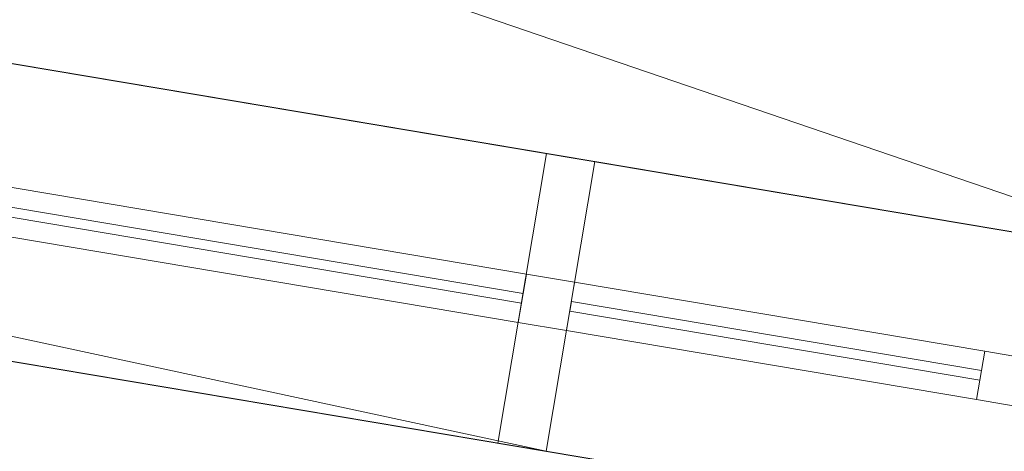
# Model space of a CAD drawing. Header units: millimetres. Extents: x -430348 to -225823, y -86243 to 5084.
# Tile 960 of 1056: x -342438 to -341431, y -9427 to -8987. Entities that reach past the tile are written whole.
import ezdxf

# ---------------------------------------------------------------- set-up
doc = ezdxf.new("R2010")
doc.units = ezdxf.units.MM
for name, color, linetype, lineweight in [('A-GLAZ-CURT', 52, 'Continuous', 9), ('A-GLAZ-CWMG', 51, 'Continuous', 9), ('A-ROOF', 132, 'Continuous', 9), ('A-WALL', 113, 'Continuous', 9)]:
    doc.layers.add(name, color=color, linetype=linetype, lineweight=lineweight)

# ---------------------------------------------------------------- blocks, each defined once
blk = doc.blocks.new('System Panel - Glazed-518810-_3D_ Copy 1')
at = {"layer": 'A-GLAZ-CURT', "transparency": 33554471}
mesh = blk.add_polyface(dxfattribs=at)
corners = [(-212.5, 5), (-212.5, 5, 675), (212.5, 5, 675), (212.5, 5)]
mesh.append_faces([[corners[k] for k in face] for face in [(2, 3, 0, 1)]])
mesh = blk.add_polyface(dxfattribs=at)
corners = [(212.5, -5), (-212.5, -5), (-212.5, 5), (212.5, 5)]
mesh.append_faces([[corners[k] for k in face] for face in [(3, 0, 1, 2)]])
mesh = blk.add_polyface(dxfattribs=at)
corners = [(-212.5, -5, 675), (212.5, -5, 675), (212.5, 5, 675), (-212.5, 5, 675)]
mesh.append_faces([[corners[k] for k in face] for face in [(0, 1, 2, 3)]])
mesh = blk.add_polyface(dxfattribs=at)
corners = [(-212.5, -5), (-212.5, -5, 675), (-212.5, 5, 675), (-212.5, 5)]
mesh.append_faces([[corners[k] for k in face] for face in [(0, 1, 2, 3)]])
mesh = blk.add_polyface(dxfattribs=at)
corners = [(212.5, -5, 675), (212.5, -5), (212.5, 5), (212.5, 5, 675)]
mesh.append_faces([[corners[k] for k in face] for face in [(0, 1, 2, 3)]])
mesh = blk.add_polyface(dxfattribs=at)
corners = [(-212.5, -5), (212.5, -5), (212.5, -5, 675), (-212.5, -5, 675)]
mesh.append_faces([[corners[k] for k in face] for face in [(2, 3, 0, 1)]])
blk = doc.blocks.new('System Panel - Glazed-518811-_3D_ Copy 1')
at = {"layer": 'A-GLAZ-CURT', "transparency": 33554471}
mesh = blk.add_polyface(dxfattribs=at)
corners = [(-212.5, 5), (-212.5, 5, 325), (212.5, 5, 325), (212.5, 5)]
mesh.append_faces([[corners[k] for k in face] for face in [(2, 3, 0, 1)]])
mesh = blk.add_polyface(dxfattribs=at)
corners = [(212.5, -5), (-212.5, -5), (-212.5, 5), (212.5, 5)]
mesh.append_faces([[corners[k] for k in face] for face in [(3, 0, 1, 2)]])
mesh = blk.add_polyface(dxfattribs=at)
corners = [(-212.5, -5, 325), (212.5, -5, 325), (212.5, 5, 325), (-212.5, 5, 325)]
mesh.append_faces([[corners[k] for k in face] for face in [(0, 1, 2, 3)]])
mesh = blk.add_polyface(dxfattribs=at)
corners = [(-212.5, -5), (-212.5, -5, 325), (-212.5, 5, 325), (-212.5, 5)]
mesh.append_faces([[corners[k] for k in face] for face in [(3, 0, 1, 2)]])
mesh = blk.add_polyface(dxfattribs=at)
corners = [(212.5, -5, 325), (212.5, -5), (212.5, 5), (212.5, 5, 325)]
mesh.append_faces([[corners[k] for k in face] for face in [(3, 0, 1, 2)]])
mesh = blk.add_polyface(dxfattribs=at)
corners = [(-212.5, -5), (212.5, -5), (212.5, -5, 325), (-212.5, -5, 325)]
mesh.append_faces([[corners[k] for k in face] for face in [(2, 3, 0, 1)]])
blk = doc.blocks.new('Rectangular Mullion - 50mm x 50mm-518801-_3D_ Copy 1')
at = {"layer": 'A-GLAZ-CWMG'}
mesh = blk.add_polyface(dxfattribs=at)
corners = [(0, 25), (-50, 25), (-50, -25), (0, -25)]
mesh.append_faces([[corners[k] for k in face] for face in [(2, 3, 0, 1)]])
mesh = blk.add_polyface(dxfattribs=at)
corners = [(0, 25, -425), (0, -25, -425), (-50, -25, -425), (-50, 25, -425)]
mesh.append_faces([[corners[k] for k in face] for face in [(0, 1, 2, 3)]])
mesh = blk.add_polyface(dxfattribs=at)
corners = [(-50, 25), (0, 25), (0, 25, -425), (-50, 25, -425)]
mesh.append_faces([[corners[k] for k in face] for face in [(3, 0, 1, 2)]])
mesh = blk.add_polyface(dxfattribs=at)
corners = [(-50, -25), (-50, 25), (-50, 25, -425), (-50, -25, -425)]
mesh.append_faces([[corners[k] for k in face] for face in [(3, 0, 1, 2)]])
mesh = blk.add_polyface(dxfattribs=at)
corners = [(0, 25), (0, -25), (0, -25, -425), (0, 25, -425)]
mesh.append_faces([[corners[k] for k in face] for face in [(3, 0, 1, 2)]])
mesh = blk.add_polyface(dxfattribs=at)
corners = [(0, -25), (-50, -25), (-50, -25, -425), (0, -25, -425)]
mesh.append_faces([[corners[k] for k in face] for face in [(3, 0, 1, 2)]])
blk = doc.blocks.new('Rectangular Mullion - 50mm x 50mm-518732-_3D_ Copy 1')
at = {"layer": 'A-GLAZ-CWMG'}
mesh = blk.add_polyface(dxfattribs=at)
corners = [(0, 25), (-50, 25), (-50, -25), (0, -25)]
mesh.append_faces([[corners[k] for k in face] for face in [(2, 3, 0, 1)]])
mesh = blk.add_polyface(dxfattribs=at)
corners = [(-50, 25), (0, 25), (0, 25, -750), (-50, 25, -750)]
mesh.append_faces([[corners[k] for k in face] for face in [(0, 1, 2, 3)]])
mesh = blk.add_polyface(dxfattribs=at)
corners = [(-50, -25), (-50, 25), (-50, 25, -750), (-50, -25, -750)]
mesh.append_faces([[corners[k] for k in face] for face in [(0, 1, 2, 3)]])
mesh = blk.add_polyface(dxfattribs=at)
corners = [(0, 25), (0, -25), (0, -25, -750), (0, 25, -750)]
mesh.append_faces([[corners[k] for k in face] for face in [(0, 1, 2, 3)]])
mesh = blk.add_polyface(dxfattribs=at)
corners = [(0, -25), (-50, -25), (-50, -25, -750), (0, -25, -750)]
mesh.append_faces([[corners[k] for k in face] for face in [(0, 1, 2, 3)]])
blk = doc.blocks.new('Rectangular Mullion - 50mm x 50mm-518803-_3D_ Copy 1')
at = {"layer": 'A-GLAZ-CWMG'}
mesh = blk.add_polyface(dxfattribs=at)
corners = [(25, 25), (-25, 25), (-25, -25), (25, -25)]
mesh.append_faces([[corners[k] for k in face] for face in [(2, 3, 0, 1)]])
mesh = blk.add_polyface(dxfattribs=at)
corners = [(-25, 25), (25, 25), (25, 25, -750), (-25, 25, -750)]
mesh.append_faces([[corners[k] for k in face] for face in [(0, 1, 2, 3)]])
mesh = blk.add_polyface(dxfattribs=at)
corners = [(-25, -25), (-25, 25), (-25, 25, -750), (-25, -25, -750)]
mesh.append_faces([[corners[k] for k in face] for face in [(0, 1, 2, 3)]])
mesh = blk.add_polyface(dxfattribs=at)
corners = [(25, 25), (25, -25), (25, -25, -750), (25, 25, -750)]
mesh.append_faces([[corners[k] for k in face] for face in [(0, 1, 2, 3)]])
mesh = blk.add_polyface(dxfattribs=at)
corners = [(25, -25), (-25, -25), (-25, -25, -750), (25, -25, -750)]
mesh.append_faces([[corners[k] for k in face] for face in [(0, 1, 2, 3)]])
blk = doc.blocks.new('Rectangular Mullion - 50mm x 50mm-518804-_3D_ Copy 1')
at = {"layer": 'A-GLAZ-CWMG'}
mesh = blk.add_polyface(dxfattribs=at)
corners = [(25, 25), (-25, 25), (-25, -25), (25, -25)]
mesh.append_faces([[corners[k] for k in face] for face in [(2, 3, 0, 1)]])
mesh = blk.add_polyface(dxfattribs=at)
corners = [(25, 25, -425), (25, -25, -425), (-25, -25, -425), (-25, 25, -425)]
mesh.append_faces([[corners[k] for k in face] for face in [(0, 1, 2, 3)]])
mesh = blk.add_polyface(dxfattribs=at)
corners = [(-25, 25), (25, 25), (25, 25, -425), (-25, 25, -425)]
mesh.append_faces([[corners[k] for k in face] for face in [(3, 0, 1, 2)]])
mesh = blk.add_polyface(dxfattribs=at)
corners = [(-25, -25), (-25, 25), (-25, 25, -425), (-25, -25, -425)]
mesh.append_faces([[corners[k] for k in face] for face in [(3, 0, 1, 2)]])
mesh = blk.add_polyface(dxfattribs=at)
corners = [(25, 25), (25, -25), (25, -25, -425), (25, 25, -425)]
mesh.append_faces([[corners[k] for k in face] for face in [(3, 0, 1, 2)]])
mesh = blk.add_polyface(dxfattribs=at)
corners = [(25, -25), (-25, -25), (-25, -25, -425), (25, -25, -425)]
mesh.append_faces([[corners[k] for k in face] for face in [(3, 0, 1, 2)]])
blk = doc.blocks.new('Rectangular Mullion - 50mm x 50mm-518462-_3D_ Copy 1')
at = {"layer": 'A-GLAZ-CWMG'}
mesh = blk.add_polyface(dxfattribs=at)
corners = [(0, 25), (-50, 25), (-50, -25), (0, -25)]
mesh.append_faces([[corners[k] for k in face] for face in [(2, 3, 0, 1)]])
mesh = blk.add_polyface(dxfattribs=at)
corners = [(0, 25, -425), (0, -25, -425), (-50, -25, -425), (-50, 25, -425)]
mesh.append_faces([[corners[k] for k in face] for face in [(0, 1, 2, 3)]])
mesh = blk.add_polyface(dxfattribs=at)
corners = [(-50, 25), (0, 25), (0, 25, -425), (-50, 25, -425)]
mesh.append_faces([[corners[k] for k in face] for face in [(0, 1, 2, 3)]])
mesh = blk.add_polyface(dxfattribs=at)
corners = [(-50, -25), (-50, 25), (-50, 25, -425), (-50, -25, -425)]
mesh.append_faces([[corners[k] for k in face] for face in [(0, 1, 2, 3)]])
mesh = blk.add_polyface(dxfattribs=at)
corners = [(0, 25), (0, -25), (0, -25, -425), (0, 25, -425)]
mesh.append_faces([[corners[k] for k in face] for face in [(0, 1, 2, 3)]])
mesh = blk.add_polyface(dxfattribs=at)
corners = [(0, -25), (-50, -25), (-50, -25, -425), (0, -25, -425)]
mesh.append_faces([[corners[k] for k in face] for face in [(0, 1, 2, 3)]])
blk = doc.blocks.new('Rectangular Mullion - 50mm x 50mm-224759-_3D_ Copy 1')
at = {"layer": 'A-GLAZ-CWMG'}
mesh = blk.add_polyface(dxfattribs=at)
corners = [(0, 25, -400), (0, -25, -400), (-50, -25, -400), (-50, 25, -400)]
mesh.append_faces([[corners[k] for k in face] for face in [(0, 1, 2, 3)]])
mesh = blk.add_polyface(dxfattribs=at)
corners = [(-50, 25), (0, 25), (0, 25, -400), (-50, 25, -400)]
mesh.append_faces([[corners[k] for k in face] for face in [(3, 0, 1, 2)]])
mesh = blk.add_polyface(dxfattribs=at)
corners = [(-50, -25), (-50, 25), (-50, 25, -400), (-50, -25, -400)]
mesh.append_faces([[corners[k] for k in face] for face in [(3, 0, 1, 2)]])
mesh = blk.add_polyface(dxfattribs=at)
corners = [(0, 25), (0, -25), (0, -25, -400), (0, 25, -400)]
mesh.append_faces([[corners[k] for k in face] for face in [(3, 0, 1, 2)]])
mesh = blk.add_polyface(dxfattribs=at)
corners = [(0, -25), (-50, -25), (-50, -25, -400), (0, -25, -400)]
mesh.append_faces([[corners[k] for k in face] for face in [(3, 0, 1, 2)]])
blk = doc.blocks.new('Rectangular Mullion - 50mm x 50mm-518806-_3D_ Copy 1')
at = {"layer": 'A-GLAZ-CWMG'}
mesh = blk.add_polyface(dxfattribs=at)
corners = [(25, 25, -400), (25, -25, -400), (-25, -25, -400), (-25, 25, -400)]
mesh.append_faces([[corners[k] for k in face] for face in [(0, 1, 2, 3)]])
mesh = blk.add_polyface(dxfattribs=at)
corners = [(-25, 25), (25, 25), (25, 25, -400), (-25, 25, -400)]
mesh.append_faces([[corners[k] for k in face] for face in [(0, 1, 2, 3)]])
mesh = blk.add_polyface(dxfattribs=at)
corners = [(-25, -25), (-25, 25), (-25, 25, -400), (-25, -25, -400)]
mesh.append_faces([[corners[k] for k in face] for face in [(0, 1, 2, 3)]])
mesh = blk.add_polyface(dxfattribs=at)
corners = [(25, 25), (25, -25), (25, -25, -400), (25, 25, -400)]
mesh.append_faces([[corners[k] for k in face] for face in [(0, 1, 2, 3)]])
mesh = blk.add_polyface(dxfattribs=at)
corners = [(25, -25), (-25, -25), (-25, -25, -400), (25, -25, -400)]
mesh.append_faces([[corners[k] for k in face] for face in [(0, 1, 2, 3)]])
blk = doc.blocks.new('System Panel - Glazed-518817-_3D_ Copy 1')
at = {"layer": 'A-GLAZ-CURT', "transparency": 33554471}
mesh = blk.add_polyface(dxfattribs=at)
corners = [(-325, 5), (-325, 5, 825), (325, 5, 825), (325, 5)]
mesh.append_faces([[corners[k] for k in face] for face in [(2, 3, 0, 1)]])
mesh = blk.add_polyface(dxfattribs=at)
corners = [(325, -5), (-325, -5), (-325, 5), (325, 5)]
mesh.append_faces([[corners[k] for k in face] for face in [(3, 0, 1, 2)]])
mesh = blk.add_polyface(dxfattribs=at)
corners = [(-325, -5, 825), (325, -5, 825), (325, 5, 825), (-325, 5, 825)]
mesh.append_faces([[corners[k] for k in face] for face in [(3, 0, 1, 2)]])
mesh = blk.add_polyface(dxfattribs=at)
corners = [(-325, -5), (-325, -5, 825), (-325, 5, 825), (-325, 5)]
mesh.append_faces([[corners[k] for k in face] for face in [(0, 1, 2, 3)]])
mesh = blk.add_polyface(dxfattribs=at)
corners = [(325, -5, 825), (325, -5), (325, 5), (325, 5, 825)]
mesh.append_faces([[corners[k] for k in face] for face in [(0, 1, 2, 3)]])
mesh = blk.add_polyface(dxfattribs=at)
corners = [(-325, -5), (325, -5), (325, -5, 825), (-325, -5, 825)]
mesh.append_faces([[corners[k] for k in face] for face in [(3, 0, 1, 2)]])
blk = doc.blocks.new('System Panel - Glazed-518818-_3D_ Copy 1')
at = {"layer": 'A-GLAZ-CURT', "transparency": 33554471}
mesh = blk.add_polyface(dxfattribs=at)
corners = [(-325, 5), (-325, 5, 275), (325, 5, 275), (325, 5)]
mesh.append_faces([[corners[k] for k in face] for face in [(2, 3, 0, 1)]])
mesh = blk.add_polyface(dxfattribs=at)
corners = [(325, -5), (-325, -5), (-325, 5), (325, 5)]
mesh.append_faces([[corners[k] for k in face] for face in [(3, 0, 1, 2)]])
mesh = blk.add_polyface(dxfattribs=at)
corners = [(-325, -5, 275), (325, -5, 275), (325, 5, 275), (-325, 5, 275)]
mesh.append_faces([[corners[k] for k in face] for face in [(3, 0, 1, 2)]])
mesh = blk.add_polyface(dxfattribs=at)
corners = [(-325, -5), (-325, -5, 275), (-325, 5, 275), (-325, 5)]
mesh.append_faces([[corners[k] for k in face] for face in [(0, 1, 2, 3)]])
mesh = blk.add_polyface(dxfattribs=at)
corners = [(325, -5, 275), (325, -5), (325, 5), (325, 5, 275)]
mesh.append_faces([[corners[k] for k in face] for face in [(0, 1, 2, 3)]])
mesh = blk.add_polyface(dxfattribs=at)
corners = [(-325, -5), (325, -5), (325, -5, 275), (-325, -5, 275)]
mesh.append_faces([[corners[k] for k in face] for face in [(3, 0, 1, 2)]])
blk = doc.blocks.new('Rectangular Mullion - 50mm x 50mm-264322-_3D_ Copy 1')
at = {"layer": 'A-GLAZ-CWMG'}
mesh = blk.add_polyface(dxfattribs=at)
corners = [(0, 25), (-50, 25), (-50, -25), (0, -25)]
mesh.append_faces([[corners[k] for k in face] for face in [(2, 3, 0, 1)]])
mesh = blk.add_polyface(dxfattribs=at)
corners = [(-50, 25), (0, 25), (0, 25, -350), (-50, 25, -350)]
mesh.append_faces([[corners[k] for k in face] for face in [(3, 0, 1, 2)]])
mesh = blk.add_polyface(dxfattribs=at)
corners = [(-50, -25), (-50, 25), (-50, 25, -350), (-50, -25, -350)]
mesh.append_faces([[corners[k] for k in face] for face in [(0, 1, 2, 3)]])
mesh = blk.add_polyface(dxfattribs=at)
corners = [(0, 25), (0, -25), (0, -25, -350), (0, 25, -350)]
mesh.append_faces([[corners[k] for k in face] for face in [(0, 1, 2, 3)]])
mesh = blk.add_polyface(dxfattribs=at)
corners = [(0, -25), (-50, -25), (-50, -25, -350), (0, -25, -350)]
mesh.append_faces([[corners[k] for k in face] for face in [(3, 0, 1, 2)]])
blk = doc.blocks.new('Rectangular Mullion - 50mm x 50mm-505617-_3D_ Copy 1')
at = {"layer": 'A-GLAZ-CWMG'}
mesh = blk.add_polyface(dxfattribs=at)
corners = [(0, 25), (-50, 25), (-50, -25), (0, -25)]
mesh.append_faces([[corners[k] for k in face] for face in [(3, 0, 1, 2)]])
mesh = blk.add_polyface(dxfattribs=at)
corners = [(0, 25, -650), (0, -25, -650), (-50, -25, -650), (-50, 25, -650)]
mesh.append_faces([[corners[k] for k in face] for face in [(3, 0, 1, 2)]])
mesh = blk.add_polyface(dxfattribs=at)
corners = [(-50, 25), (0, 25), (0, 25, -650), (-50, 25, -650)]
mesh.append_faces([[corners[k] for k in face] for face in [(0, 1, 2, 3)]])
mesh = blk.add_polyface(dxfattribs=at)
corners = [(-50, -25), (-50, 25), (-50, 25, -650), (-50, -25, -650)]
mesh.append_faces([[corners[k] for k in face] for face in [(0, 1, 2, 3)]])
mesh = blk.add_polyface(dxfattribs=at)
corners = [(0, 25), (0, -25), (0, -25, -650), (0, 25, -650)]
mesh.append_faces([[corners[k] for k in face] for face in [(0, 1, 2, 3)]])
mesh = blk.add_polyface(dxfattribs=at)
corners = [(0, -25), (-50, -25), (-50, -25, -650), (0, -25, -650)]
mesh.append_faces([[corners[k] for k in face] for face in [(0, 1, 2, 3)]])
blk = doc.blocks.new('Rectangular Mullion - 50mm x 50mm-505596-_3D_ Copy 1')
at = {"layer": 'A-GLAZ-CWMG'}
mesh = blk.add_polyface(dxfattribs=at)
corners = [(0, 25), (-50, 25), (-50, -25), (0, -25)]
mesh.append_faces([[corners[k] for k in face] for face in [(3, 0, 1, 2)]])
mesh = blk.add_polyface(dxfattribs=at)
corners = [(0, 25, -650), (0, -25, -650), (-50, -25, -650), (-50, 25, -650)]
mesh.append_faces([[corners[k] for k in face] for face in [(3, 0, 1, 2)]])
mesh = blk.add_polyface(dxfattribs=at)
corners = [(-50, 25), (0, 25), (0, 25, -650), (-50, 25, -650)]
mesh.append_faces([[corners[k] for k in face] for face in [(0, 1, 2, 3)]])
mesh = blk.add_polyface(dxfattribs=at)
corners = [(-50, -25), (-50, 25), (-50, 25, -650), (-50, -25, -650)]
mesh.append_faces([[corners[k] for k in face] for face in [(0, 1, 2, 3)]])
mesh = blk.add_polyface(dxfattribs=at)
corners = [(0, 25), (0, -25), (0, -25, -650), (0, 25, -650)]
mesh.append_faces([[corners[k] for k in face] for face in [(0, 1, 2, 3)]])
mesh = blk.add_polyface(dxfattribs=at)
corners = [(0, -25), (-50, -25), (-50, -25, -650), (0, -25, -650)]
mesh.append_faces([[corners[k] for k in face] for face in [(0, 1, 2, 3)]])
blk = doc.blocks.new('Rectangular Mullion - 50mm x 50mm-505595-_3D_ Copy 1')
at = {"layer": 'A-GLAZ-CWMG'}
mesh = blk.add_polyface(dxfattribs=at)
corners = [(25, 25), (-25, 25), (-25, -25), (25, -25)]
mesh.append_faces([[corners[k] for k in face] for face in [(2, 3, 0, 1)]])
mesh = blk.add_polyface(dxfattribs=at)
corners = [(25, 25, -650), (25, -25, -650), (-25, -25, -650), (-25, 25, -650)]
mesh.append_faces([[corners[k] for k in face] for face in [(0, 1, 2, 3)]])
mesh = blk.add_polyface(dxfattribs=at)
corners = [(-25, 25), (25, 25), (25, 25, -650), (-25, 25, -650)]
mesh.append_faces([[corners[k] for k in face] for face in [(0, 1, 2, 3)]])
mesh = blk.add_polyface(dxfattribs=at)
corners = [(-25, -25), (-25, 25), (-25, 25, -650), (-25, -25, -650)]
mesh.append_faces([[corners[k] for k in face] for face in [(0, 1, 2, 3)]])
mesh = blk.add_polyface(dxfattribs=at)
corners = [(25, 25), (25, -25), (25, -25, -650), (25, 25, -650)]
mesh.append_faces([[corners[k] for k in face] for face in [(0, 1, 2, 3)]])
mesh = blk.add_polyface(dxfattribs=at)
corners = [(25, -25), (-25, -25), (-25, -25, -650), (25, -25, -650)]
mesh.append_faces([[corners[k] for k in face] for face in [(0, 1, 2, 3)]])
blk = doc.blocks.new('Rectangular Mullion - 50mm x 50mm-266779-_3D_ Copy 1')
at = {"layer": 'A-GLAZ-CWMG'}
mesh = blk.add_polyface(dxfattribs=at)
corners = [(0, 25, -900), (0, -25, -900), (-50, -25, -900), (-50, 25, -900)]
mesh.append_faces([[corners[k] for k in face] for face in [(0, 1, 2, 3)]])
mesh = blk.add_polyface(dxfattribs=at)
corners = [(-50, 25), (0, 25), (0, 25, -900), (-50, 25, -900)]
mesh.append_faces([[corners[k] for k in face] for face in [(0, 1, 2, 3)]])
mesh = blk.add_polyface(dxfattribs=at)
corners = [(-50, -25), (-50, 25), (-50, 25, -900), (-50, -25, -900)]
mesh.append_faces([[corners[k] for k in face] for face in [(0, 1, 2, 3)]])
mesh = blk.add_polyface(dxfattribs=at)
corners = [(0, 25), (0, -25), (0, -25, -900), (0, 25, -900)]
mesh.append_faces([[corners[k] for k in face] for face in [(0, 1, 2, 3)]])
mesh = blk.add_polyface(dxfattribs=at)
corners = [(0, -25), (-50, -25), (-50, -25, -900), (0, -25, -900)]
mesh.append_faces([[corners[k] for k in face] for face in [(0, 1, 2, 3)]])

msp = doc.modelspace()

# ---------------------------------------------------------------- block references
at = {"layer": 'A-GLAZ-CURT', "transparency": 33554471}
for name, p, rotation in [('System Panel - Glazed-518817-_3D_ Copy 1', (-342244.5, -9217.2, 59557.6), 170.4526997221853), ('System Panel - Glazed-518818-_3D_ Copy 1', (-342244.5, -9217.2, 60432.6), 170.4526997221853), ('System Panel - Glazed-518810-_3D_ Copy 1', (-341665.1, -9314.6, 62157.6), 170.4526997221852), ('System Panel - Glazed-518811-_3D_ Copy 1', (-341665.1, -9314.6, 62882.6), 170.4526997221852)]:
    msp.add_blockref(name, p, dxfattribs=dict(at, rotation=rotation))
at = {"layer": 'A-GLAZ-CWMG', "extrusion": (-0.986149, 0.165862, 0), "rotation": 90}
for name, p in [('Rectangular Mullion - 50mm x 50mm-505617-_3D_ Copy 1', (65854.8, 60757.6, 336300.3)), ('Rectangular Mullion - 50mm x 50mm-505595-_3D_ Copy 1', (65854.8, 60407.6, 336300.3)), ('Rectangular Mullion - 50mm x 50mm-518801-_3D_ Copy 1', (65854.8, 63257.6, 335600.3)), ('Rectangular Mullion - 50mm x 50mm-518804-_3D_ Copy 1', (65854.8, 62857.6, 335600.3))]:
    msp.add_blockref(name, p, dxfattribs=at)
at = {"layer": 'A-GLAZ-CWMG', "extrusion": (0.986149, -0.165862, 0), "rotation": 270}
for name, p in [('Rectangular Mullion - 50mm x 50mm-505596-_3D_ Copy 1', (-65854.8, 59507.6, -335650.3)), ('Rectangular Mullion - 50mm x 50mm-518462-_3D_ Copy 1', (-65854.8, 62107.6, -335175.3))]:
    msp.add_blockref(name, p, dxfattribs=at)
at = {"layer": 'A-GLAZ-CWMG', "extrusion": (0, 0, -1), "rotation": 9.547300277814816}
for name, p in [('Rectangular Mullion - 50mm x 50mm-518732-_3D_ Copy 1', (341924, -9271.1, -62107.6)), ('Rectangular Mullion - 50mm x 50mm-224759-_3D_ Copy 1', (341924, -9271.1, -62857.6)), ('Rectangular Mullion - 50mm x 50mm-518803-_3D_ Copy 1', (341430.9, -9354, -62107.6)), ('Rectangular Mullion - 50mm x 50mm-518806-_3D_ Copy 1', (341430.9, -9354, -62857.6))]:
    msp.add_blockref(name, p, dxfattribs=at)
at = {"layer": 'A-GLAZ-CWMG', "rotation": 350.4526997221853}
for name, p in [('Rectangular Mullion - 50mm x 50mm-264322-_3D_ Copy 1', (-341874.7, -9279.4, 60757.6)), ('Rectangular Mullion - 50mm x 50mm-266779-_3D_ Copy 1', (-341874.7, -9279.4, 60407.6))]:
    msp.add_blockref(name, p, dxfattribs=at)

# ---------------------------------------------------------------- meshes
at = {"layer": 'A-ROOF'}
mesh = msp.add_polyface(dxfattribs=at)
corners = [(-361590.3, -6521.1, 63357.6), (-337133.8, -10634.5, 63357.6), (-340055.7, -6543.2, 65907.6), (-342226.2, -6178.1, 65907.6), (-342319.5, -6732.4, 65503.9), (-343123.2, -6597.3, 65503.9), (-343029.9, -6043, 65907.6), (-354474.2, -4118.1, 65907.6), (-354567.4, -4672.4, 65503.9), (-355371.1, -4537.3, 65503.9), (-355277.9, -3983, 65907.6), (-357333, -3637.3, 65907.6)]
mesh.append_faces([[corners[k] for k in face] for face in [(4, 1, 2, 3)]], dxfattribs={"vtx0": -1})
mesh.append_faces([[corners[k] for k in face] for face in [(1, 4, 5, 8)]], dxfattribs={"vtx0": -1, "vtx2": -1, "vtx3": -1})
mesh.append_faces([[corners[k] for k in face] for face in [(11, 0, 9, 10)]], dxfattribs={"vtx1": -1})
mesh.append_faces([[corners[k] for k in face] for face in [(8, 9, 0, 1)]], dxfattribs={"vtx1": -1, "vtx3": -1})
mesh.append_faces([[corners[k] for k in face] for face in [(6, 7, 8, 5)]], dxfattribs={"vtx2": -1})
mesh = msp.add_polyface(dxfattribs=at)
corners = [(-337133.8, -10634.5, 63257.6), (-361590.3, -6521.1, 63257.6), (-357333, -3637.3, 65807.6), (-355277.9, -3983, 65807.6), (-355371.1, -4537.3, 65403.9), (-354567.4, -4672.4, 65403.9), (-354474.2, -4118.1, 65807.6), (-343029.9, -6043, 65807.6), (-343123.2, -6597.3, 65403.9), (-342319.5, -6732.4, 65403.9), (-342226.2, -6178.1, 65807.6), (-340055.7, -6543.2, 65807.6)]
mesh.append_faces([[corners[k] for k in face] for face in [(4, 1, 2, 3)]], dxfattribs={"vtx0": -1})
mesh.append_faces([[corners[k] for k in face] for face in [(1, 4, 5, 0)]], dxfattribs={"vtx0": -1, "vtx2": -1})
mesh.append_faces([[corners[k] for k in face] for face in [(11, 0, 9, 10)]], dxfattribs={"vtx1": -1})
mesh.append_faces([[corners[k] for k in face] for face in [(8, 9, 0, 5)]], dxfattribs={"vtx1": -1, "vtx2": -1, "vtx3": -1})
mesh.append_faces([[corners[k] for k in face] for face in [(5, 6, 7, 8)]], dxfattribs={"vtx3": -1})
mesh = msp.add_polyface(dxfattribs=at)
corners = [(-361590.3, -6521.1, 63357.6), (-361590.3, -6521.1, 63257.6), (-337133.8, -10634.5, 63257.6), (-337133.8, -10634.5, 63357.6)]
mesh.append_faces([[corners[k] for k in face] for face in [(0, 1, 2, 3)]])
at = {"layer": 'A-WALL'}
mesh = msp.add_polyface(dxfattribs=at)
corners = [(-337856.4, -10107.3, 58457.6), (-337918.4, -10096.9, 58457.6), (-341603.7, -9477.1, 58457.6), (-341899.6, -9427.3, 58457.6), (-350281.8, -8017.5, 58457.6), (-350577.7, -7967.7, 58457.6), (-353486.8, -7478.4, 58457.6), (-353782.7, -7428.7, 58457.6), (-355557.7, -7130.1, 58457.6), (-355853.6, -7080.4, 58457.6), (-360735, -6259.4, 58457.6), (-360685.3, -5963.5, 58457.6), (-350133.5, -7738.2, 58457.6), (-349837.6, -7788, 58457.6), (-348703.5, -7978.7, 58457.6), (-348407.7, -8028.5, 58457.6), (-337806.6, -9811.5, 58457.6)]
mesh.append_faces([[corners[k] for k in face] for face in [(11, 8, 9, 10)]], dxfattribs={"vtx0": -1})
mesh.append_faces([[corners[k] for k in face] for face in [(5, 12, 4)]], dxfattribs={"vtx0": -1, "vtx1": -1})
mesh.append_faces([[corners[k] for k in face] for face in [(12, 7, 8, 11), (16, 2, 3, 15), (4, 14, 15, 3)]], dxfattribs={"vtx0": -1, "vtx2": -1})
mesh.append_faces([[corners[k] for k in face] for face in [(12, 5, 6, 7)]], dxfattribs={"vtx0": -1, "vtx3": -1})
mesh.append_faces([[corners[k] for k in face] for face in [(13, 14, 4, 12)]], dxfattribs={"vtx1": -1, "vtx2": -1})
mesh.append_faces([[corners[k] for k in face] for face in [(16, 0, 1, 2)]], dxfattribs={"vtx3": -1})
mesh = msp.add_polyface(dxfattribs=at)
corners = [(-360735, -6259.4, 63544.9), (-337856.4, -10107.3, 63544.9), (-337806.6, -9811.5, 63760.4), (-360685.3, -5963.5, 63760.4)]
mesh.append_faces([[corners[k] for k in face] for face in [(2, 3, 0, 1)]])
mesh = msp.add_polyface(dxfattribs=at)
corners = [(-337806.6, -9811.5, 58457.6), (-348407.7, -8028.5, 58457.6), (-348703.5, -7978.7, 58457.6), (-349837.6, -7788, 58457.6), (-350133.5, -7738.2, 58457.6), (-360685.3, -5963.5, 58457.6), (-360685.3, -5963.5, 63760.4), (-337806.6, -9811.5, 63760.4), (-357973.3, -6419.6, 63257.6), (-357973.3, -6419.6, 62107.6), (-356790, -6618.7, 62107.6), (-356790, -6618.7, 63257.6), (-354078.1, -7074.8, 63257.6), (-354078.1, -7074.8, 62107.6), (-352648.1, -7315.3, 62107.6), (-352648.1, -7315.3, 63257.6), (-351070.3, -7580.7, 63257.6), (-351070.3, -7580.7, 62107.6), (-350232.1, -7721.6, 62107.6), (-350232.1, -7721.6, 63257.6), (-349541.8, -7837.7, 63257.6), (-349541.8, -7837.7, 62107.6), (-349098, -7912.4, 62107.6), (-349098, -7912.4, 63257.6), (-347569.5, -8169.5, 62107.6), (-347569.5, -8169.5, 63257.6), (-348407.7, -8028.5, 63257.6), (-348407.7, -8028.5, 62107.6), (-344463.1, -8691.9, 62107.6), (-344463.1, -8691.9, 63257.6), (-345745.1, -8476.3, 63257.6), (-345745.1, -8476.3, 62107.6), (-340469.2, -9363.7, 62107.6), (-340469.2, -9363.7, 63257.6), (-341899.1, -9123.2, 63257.6), (-341899.1, -9123.2, 62107.6), (-338053.1, -9770, 62107.6), (-338053.1, -9770, 63257.6), (-338842.1, -9637.4, 63257.6), (-338842.1, -9637.4, 62107.6), (-345794.4, -8468, 59607.6), (-345794.4, -8468, 60757.6), (-346632.6, -8327, 60757.6), (-346632.6, -8327, 59607.6), (-343723.5, -8816.3, 59957.6), (-343723.5, -8816.3, 60757.6), (-344413.8, -8700.2, 60757.6), (-344413.8, -8700.2, 59957.6), (-341849.8, -9131.5, 59507.6), (-341849.8, -9131.5, 60757.6), (-342589.4, -9007.1, 60757.6), (-342589.4, -9007.1, 59507.6), (-353732.9, -7132.8, 59846.6), (-353732.9, -7132.8, 60767.4), (-354373.9, -7025, 60767.4), (-354373.9, -7025, 59846.6), (-348703.5, -7978.7, 58607.6), (-348703.5, -7978.7, 60907.6), (-349837.6, -7788, 60907.6), (-349837.6, -7788, 58607.6), (-347234.2, -8225.9, 58707.6), (-347234.2, -8225.9, 60757.6), (-348072.4, -8084.9, 60757.6), (-348072.4, -8084.9, 58707.6), (-360438.7, -6005, 63257.6), (-360438.7, -6005, 62107.6), (-359600.5, -6146, 62107.6), (-359600.5, -6146, 63257.6)]
mesh.append_faces([[corners[k] for k in face] for face in [(41, 47, 40), (36, 0, 39), (35, 29, 34), (57, 62, 56), (4, 59, 3)]], dxfattribs={"vtx0": -1, "vtx1": -1})
mesh.append_faces([[corners[k] for k in face] for face in [(7, 26, 23, 6), (21, 58, 18, 20), (9, 5, 66, 8)]], dxfattribs={"vtx0": -1, "vtx1": -1, "vtx2": -1})
mesh.append_faces([[corners[k] for k in face] for face in [(39, 0, 48, 32), (42, 61, 24, 31), (57, 22, 27, 62)]], dxfattribs={"vtx0": -1, "vtx1": -1, "vtx2": -1, "vtx3": -1})
mesh.append_faces([[corners[k] for k in face] for face in [(41, 31, 46, 47), (35, 45, 28, 29), (55, 5, 9, 10)]], dxfattribs={"vtx0": -1, "vtx1": -1, "vtx3": -1})
mesh.append_faces([[corners[k] for k in face] for face in [(32, 48, 49), (1, 63, 60, 0), (61, 42, 43, 60), (28, 45, 46, 31), (39, 32, 33, 38), (31, 24, 25, 30), (62, 27, 24, 61), (27, 22, 23, 26), (22, 57, 58, 21), (56, 1, 2), (8, 66, 67), (6, 64, 65, 5), (5, 65, 66)]], dxfattribs={"vtx0": -1, "vtx2": -1})
mesh.append_faces([[corners[k] for k in face] for face in [(35, 49, 50, 45), (60, 43, 40, 51), (56, 62, 63, 1), (7, 37, 38, 33), (7, 33, 34, 29), (17, 52, 53, 14), (6, 23, 20, 19), (6, 19, 16, 15), (10, 12, 13, 54)]], dxfattribs={"vtx0": -1, "vtx2": -1, "vtx3": -1})
mesh.append_faces([[corners[k] for k in face] for face in [(41, 42, 31), (29, 30, 7), (35, 32, 49), (54, 55, 10), (18, 19, 20), (15, 12, 6), (10, 11, 12)]], dxfattribs={"vtx1": -1, "vtx2": -1})
mesh.append_faces([[corners[k] for k in face] for face in [(51, 48, 0, 60), (47, 44, 51, 40), (25, 26, 7, 30), (58, 59, 4, 52), (17, 18, 58, 52), (11, 8, 6, 12), (67, 64, 6, 8)]], dxfattribs={"vtx1": -1, "vtx2": -1, "vtx3": -1})
mesh.append_faces([[corners[k] for k in face] for face in [(50, 51, 44, 45), (36, 37, 7, 0), (59, 56, 2, 3), (4, 5, 55, 52), (53, 54, 13, 14), (16, 17, 14, 15)]], dxfattribs={"vtx1": -1, "vtx3": -1})
mesh = msp.add_polyface(dxfattribs=at)
corners = [(-360735, -6259.4, 58457.6), (-355853.6, -7080.4, 58457.6), (-355557.7, -7130.1, 58457.6), (-353782.7, -7428.7, 58457.6), (-353486.8, -7478.4, 58457.6), (-350577.7, -7967.7, 58457.6), (-350281.8, -8017.5, 58457.6), (-341899.6, -9427.3, 58457.6), (-341603.7, -9477.1, 58457.6), (-337918.4, -10096.9, 58457.6), (-337856.4, -10107.3, 58457.6), (-337856.4, -10107.3, 63544.9), (-360735, -6259.4, 63544.9), (-358023.1, -6715.5, 62107.6), (-358023.1, -6715.5, 63257.6), (-356839.7, -6914.5, 63257.6), (-356839.7, -6914.5, 62107.6), (-354127.8, -7370.6, 62107.6), (-354127.8, -7370.6, 63257.6), (-352697.9, -7611.1, 63257.6), (-352697.9, -7611.1, 62107.6), (-351120.1, -7876.5, 62107.6), (-351120.1, -7876.5, 63257.6), (-350281.8, -8017.5, 63257.6), (-350281.8, -8017.5, 62107.6), (-349591.5, -8133.6, 62107.6), (-349591.5, -8133.6, 63257.6), (-349147.8, -8208.2, 63257.6), (-349147.8, -8208.2, 62107.6), (-347619.2, -8465.3, 63257.6), (-347619.2, -8465.3, 62107.6), (-348457.5, -8324.3, 62107.6), (-348457.5, -8324.3, 63257.6), (-344512.9, -8987.8, 63257.6), (-344512.9, -8987.8, 62107.6), (-345794.9, -8772.2, 62107.6), (-345794.9, -8772.2, 63257.6), (-340519, -9659.5, 63257.6), (-340519, -9659.5, 62107.6), (-341948.9, -9419, 62107.6), (-341948.9, -9419, 63257.6), (-338102.9, -10065.9, 63257.6), (-338102.9, -10065.9, 62107.6), (-338891.8, -9933.2, 62107.6), (-338891.8, -9933.2, 63257.6), (-345844.2, -8763.9, 60757.6), (-345844.2, -8763.9, 59607.6), (-346682.4, -8622.9, 59607.6), (-346682.4, -8622.9, 60757.6), (-343773.3, -9112.2, 60757.6), (-343773.3, -9112.2, 59957.6), (-344463.6, -8996.1, 59957.6), (-344463.6, -8996.1, 60757.6), (-353782.7, -7428.7, 60767.4), (-353782.7, -7428.7, 59846.6), (-354423.7, -7320.9, 59846.6), (-354423.7, -7320.9, 60767.4), (-348753.3, -8274.6, 60907.6), (-348753.3, -8274.6, 58607.6), (-349887.4, -8083.8, 58607.6), (-349887.4, -8083.8, 60907.6), (-341899.6, -9427.3, 60757.6), (-341899.6, -9427.3, 59507.6), (-342639.2, -9302.9, 59507.6), (-342639.2, -9302.9, 60757.6), (-347283.9, -8521.7, 60757.6), (-347283.9, -8521.7, 58707.6), (-348122.2, -8380.7, 58707.6), (-348122.2, -8380.7, 60757.6), (-360488.5, -6300.8, 62107.6), (-360488.5, -6300.8, 63257.6), (-359650.3, -6441.8, 63257.6), (-359650.3, -6441.8, 62107.6)]
mesh.append_faces([[corners[k] for k in face] for face in [(5, 54, 4), (69, 0, 72), (16, 18, 15), (67, 58, 66), (33, 11, 36)]], dxfattribs={"vtx0": -1, "vtx1": -1})
mesh.append_faces([[corners[k] for k in face] for face in [(25, 24, 60, 28), (21, 20, 53), (46, 7, 51, 45), (65, 48, 30, 68), (30, 48, 35, 29), (39, 34, 49)]], dxfattribs={"vtx0": -1, "vtx1": -1, "vtx2": -1})
mesh.append_faces([[corners[k] for k in face] for face in [(62, 9, 43, 38)]], dxfattribs={"vtx0": -1, "vtx1": -1, "vtx2": -1, "vtx3": -1})
mesh.append_faces([[corners[k] for k in face] for face in [(16, 56, 17, 18), (7, 63, 50, 51), (39, 49, 64, 61)]], dxfattribs={"vtx0": -1, "vtx1": -1, "vtx3": -1})
mesh.append_faces([[corners[k] for k in face] for face in [(17, 56, 53, 20), (59, 5, 6, 58), (24, 25, 26, 23), (68, 57, 58, 67), (72, 13, 14, 71), (20, 21, 22, 19), (12, 22, 23), (64, 49, 50, 63), (38, 61, 62), (11, 41, 42), (9, 42, 43)]], dxfattribs={"vtx0": -1, "vtx2": -1})
mesh.append_faces([[corners[k] for k in face] for face in [(1, 55, 56, 16), (21, 53, 54, 60), (58, 6, 7, 66), (5, 59, 60, 54), (28, 60, 57, 31), (12, 70, 71, 14), (12, 14, 15, 18), (12, 18, 19, 22), (35, 48, 45, 52), (68, 30, 31, 57), (11, 32, 29, 36)]], dxfattribs={"vtx0": -1, "vtx2": -1, "vtx3": -1})
mesh.append_faces([[corners[k] for k in face] for face in [(55, 1, 2, 3), (62, 7, 8, 9), (42, 9, 10, 11)]], dxfattribs={"vtx0": -1, "vtx3": -1})
mesh.append_faces([[corners[k] for k in face] for face in [(24, 21, 60), (16, 13, 1), (51, 52, 45), (62, 63, 7), (35, 36, 29), (38, 39, 61)]], dxfattribs={"vtx1": -1, "vtx2": -1})
mesh.append_faces([[corners[k] for k in face] for face in [(0, 1, 13, 72), (26, 27, 12, 23), (11, 12, 27, 32), (46, 47, 66, 7), (40, 37, 11, 33), (44, 41, 11, 37)]], dxfattribs={"vtx1": -1, "vtx2": -1, "vtx3": -1})
mesh.append_faces([[corners[k] for k in face] for face in [(54, 55, 3, 4), (27, 28, 31, 32), (69, 70, 12, 0), (65, 66, 47, 48), (52, 49, 34, 35), (39, 40, 33, 34), (37, 38, 43, 44)]], dxfattribs={"vtx1": -1, "vtx3": -1})
mesh = msp.add_polyface(dxfattribs=at)
corners = [(-341849.8, -9131.5, 60757.6), (-341899.6, -9427.3, 60757.6), (-342639.2, -9302.9, 60757.6), (-342589.4, -9007.1, 60757.6)]
mesh.append_faces([[corners[k] for k in face] for face in [(1, 2, 3, 0)]])
mesh = msp.add_polyface(dxfattribs=at)
corners = [(-341899.6, -9427.3, 59507.6), (-341849.8, -9131.5, 59507.6), (-342589.4, -9007.1, 59507.6), (-342639.2, -9302.9, 59507.6)]
mesh.append_faces([[corners[k] for k in face] for face in [(2, 3, 0, 1)]])
mesh = msp.add_polyface(dxfattribs=at)
corners = [(-340469.2, -9363.7, 63257.6), (-340519, -9659.5, 63257.6), (-341948.9, -9419, 63257.6), (-341899.1, -9123.2, 63257.6)]
mesh.append_faces([[corners[k] for k in face] for face in [(1, 2, 3, 0)]])
mesh = msp.add_polyface(dxfattribs=at)
corners = [(-341899.1, -9123.2, 63257.6), (-341948.9, -9419, 63257.6), (-341948.9, -9419, 62107.6), (-341899.1, -9123.2, 62107.6)]
mesh.append_faces([[corners[k] for k in face] for face in [(1, 2, 3, 0)]])
mesh = msp.add_polyface(dxfattribs=at)
corners = [(-340519, -9659.5, 62107.6), (-340469.2, -9363.7, 62107.6), (-341899.1, -9123.2, 62107.6), (-341948.9, -9419, 62107.6)]
mesh.append_faces([[corners[k] for k in face] for face in [(3, 0, 1, 2)]])
mesh = msp.add_polyface(dxfattribs=at)
corners = [(-341849.8, -9131.5, 59507.6), (-341899.6, -9427.3, 59507.6), (-341899.6, -9427.3, 60757.6), (-341849.8, -9131.5, 60757.6)]
mesh.append_faces([[corners[k] for k in face] for face in [(0, 1, 2, 3)]])

doc.saveas('drawing.dxf')
